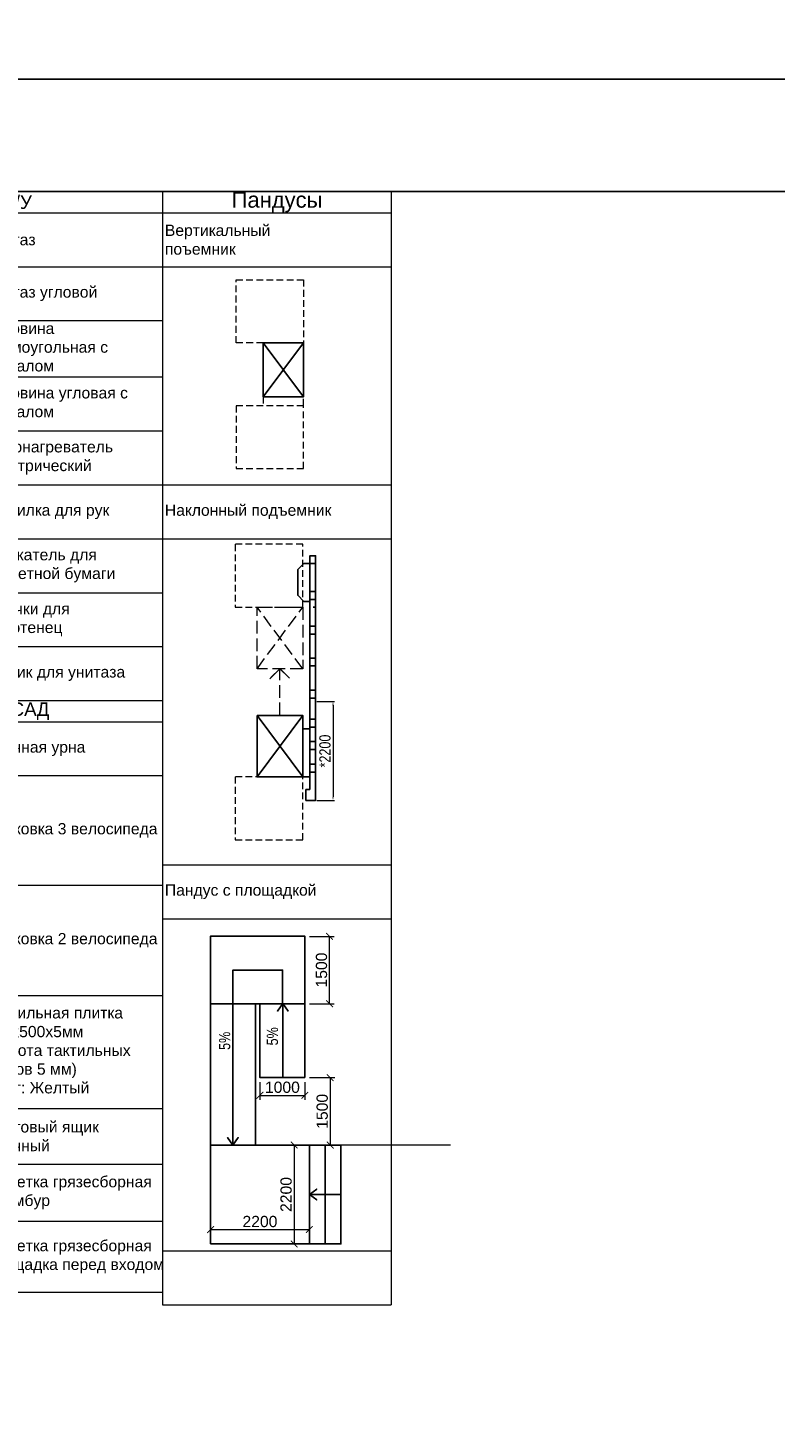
# Model space of a CAD drawing. Header units: millimetres. Extents: x -57464382 to 30606835, y -92609 to 65084.
# Tile 626 of 656: x -43000 to -26379, y -54960 to -23815. Entities that reach past the tile are written whole.
import ezdxf
from ezdxf import colors
from ezdxf.entities.mleader import LeaderData, LeaderLine
from ezdxf.math import Vec2, Vec3

# ---------------------------------------------------------------- set-up
doc = ezdxf.new("R2010")
doc.units = ezdxf.units.MM
for name, pattern in [('( Hidden )', [0.375, 0.25, -0.125]), ('HIDDENX2', [19.05, 12.7, -6.35]), ('Невидимая', [391.222223, 282.222223, -109])]:
    doc.linetypes.add(name, pattern=pattern)
doc.layers.get('0').update_dxf_attribs({"lineweight": 0})
doc.layers.get('Defpoints').update_dxf_attribs({"color": 30})
for name, color, linetype, lineweight in [('03_АР_Возводимые перегородки', 10, 'Continuous', 25), ('07_АР_Размеры перегородки', 250, 'Continuous', 0), ('10_АР_Мебель размеры', 255, 'Continuous', 0), ('17_АР_Текст', 235, 'Continuous', 0)]:
    doc.layers.add(name, color=color, linetype=linetype, lineweight=lineweight)
doc.layers.add('24_АС_МГН', color=10, linetype='Continuous')
doc.styles.add('_ТЕКСТОВЫЙ', font='arial.ttf', dxfattribs={"width": 0.8})
doc.styles.add('_ТЕКСТОВЫЙ АННОТАТИЫНЫЙ', font='arial.ttf', dxfattribs={"width": 0.8})
doc.styles.add('HVAC_AEP', font='arial.ttf')
doc.styles.get("Standard").update_dxf_attribs({"font": 'arial.ttf'})
doc.dimstyles.new('Rosbank', dxfattribs={"dimtxt": 150, "dimasz": 80, "dimexe": 30, "dimexo": 30, "dimgap": 50, "dimtad": 1, "dimdec": 0, "dimrnd": 5, "dimtxsty": 'Standard', "dimcen": 0, "dimclrd": 256, "dimclre": 256, "dimclrt": 256, "dimadec": 0, "dimazin": 0, "dimtfac": 1, "dimtdec": 0, "dimtmove": 0, "dimatfit": 3, "dimfxl": 1, "dimlwd": -1, "dimlwe": -1, "dimarcsym": 0})
doc.dimstyles.new('Standard (100)', dxfattribs={"dimtxt": 250, "dimasz": 150, "dimexe": 100, "dimexo": 50, "dimgap": 20, "dimtad": 1, "dimdec": 0, "dimrnd": 5, "dimtxsty": 'Standard', "dimblk": 'ARCHTICK', "dimcen": 0.09, "dimclrd": 7, "dimclre": 7, "dimclrt": 256, "dimazin": 0, "dimtfac": 1, "dimtdec": 0, "dimtofl": 0, "dimtmove": 1, "dimatfit": 0, "dimfxl": 2, "dimlwd": 0, "dimlwe": 0, "dimarcsym": 0})

# ---------------------------------------------------------------- blocks, each defined once
blk = doc.blocks.new('_Dot')
at = {"color": 0, "linetype": 'ByBlock', "lineweight": -2}
blk.add_line((-0.5, 0), (-1, 0), dxfattribs=at)
at = {"color": 0, "linetype": 'ByBlock', "const_width": 0.5}
blk.add_lwpolyline([(-0.25, 0, 1), (0.25, 0, 1)], format="xyb", close=True, dxfattribs=at)
blk = doc.blocks.new('*T184')
at = {"color": 0, "linetype": 'ByBlock', "lineweight": -2, "transparency": 16777216}
for p, q in [((0, 0), (6500, 0)), ((0, 0), (0, -11322)), ((6500, 0), (6500, -11322)), ((0, -470), (6500, -470)), ((2500, -470), (2500, -11322)), ((0, -1670), (6500, -1670)), ((0, -2870), (6500, -2870)), ((0, -4122), (6500, -4122)), ((0, -5322), (6500, -5322)), ((0, -6522), (6500, -6522)), ((0, -7722), (6500, -7722)), ((0, -8922), (6500, -8922)), ((0, -10122), (6500, -10122)), ((0, -11322), (6500, -11322))]:
    blk.add_line(p, q, dxfattribs=at)
at = {"color": 0, "lineweight": 15, "transparency": 16777216, "style": 'HVAC_AEP'}
for s, insert, char_height, width, attachment_point in [('С/У', (3250, -235), 300, 6497, 5), ('Унитаз', (2550, -1070), 250, 3900, 4), ('Унитаз угловой', (2550, -2270), 250, 3900, 4), ('Раковина прямоугольная с зеркалом', (2550, -3496), 250, 3900, 4), ('Раковина угловая с зеркалом', (2550, -4722), 250, 3900, 4), ('Водонагреватель^Jэлектрический', (2550, -5922), 250, 3900, 4), ('Сушилка для рук', (2550, -7122), 250, 3900, 4), ('Держатель для^Jтуалетной бумаги', (2550, -8322), 250, 3900, 4), ('Крючки для^Jполотенец', (2550, -9522), 250, 3900, 4), ('Ершик для унитаза', (2550, -10722), 250, 3900, 4)]:
    blk.add_mtext(s, dxfattribs=dict(at, insert=insert, char_height=char_height, width=width, attachment_point=attachment_point))
blk = doc.blocks.new('МГН')
at = {"layer": '24_АС_МГН', "color": 240, "linetype": '( Hidden )', "lineweight": 5, "ltscale": 600}
for points in [[(0, -1800), (0, -400), (1501, -400), (1501, -1800), (0, -1800)], [(601, -2000), (601, -1800)], [(1501, -1800), (1501, -2000)], [(1501, -4600), (1501, -3200), (0, -3200), (0, -4600), (1501, -4600)]]:
    blk.add_lwpolyline(points, dxfattribs=at)
at = {"layer": '24_АС_МГН', "color": 240}
blk.add_lwpolyline([(1501, -2000), (601, -3200), (1501, -3200), (1501, -2000), (601, -2000), (1501, -3200), (601, -3200), (601, -2000), (1501, -2000)], dxfattribs=at)
blk = doc.blocks.new('*T190')
at = {"color": 0, "linetype": 'ByBlock', "lineweight": -2, "transparency": 16777216}
for p, q in [((0, 0), (5089, 0)), ((0, 0), (0, -24763)), ((5089, 0), (5089, -24763)), ((0, -470), (5089, -470)), ((0, -1670), (5089, -1670)), ((0, -6522), (5089, -6522)), ((0, -7722), (5089, -7722)), ((0, -14975), (5089, -14975)), ((0, -16175), (5089, -16175)), ((0, -23563), (5089, -23563)), ((0, -24763), (5089, -24763))]:
    blk.add_line(p, q, dxfattribs=at)
at = {"color": 0, "lineweight": 15, "transparency": 16777216, "style": 'HVAC_AEP'}
for s, insert, char_height, width, attachment_point in [('Пандусы', (2545, -235), 350, 5086.26, 5), ('Вертикальный^Jпоъемник', (50, -1070), 250, 4989.26, 4), ('Наклонный подъемник ', (50, -7122), 250, 4989.26, 4), ('Пандус с площадкой', (50, -15575), 250, 4989.26, 4)]:
    blk.add_mtext(s, dxfattribs=dict(at, insert=insert, char_height=char_height, width=width, attachment_point=attachment_point))
blk = doc.blocks.new('*D62')
at = {"layer": '24_АС_МГН', "lineweight": 0, "transparency": 16777216}
for p, q in [((-4300, -315), (-4300, -703)), ((-2100, -315), (-2100, -703)), ((-2180, -673), (-4220, -673))]:
    blk.add_line(p, q, dxfattribs=at)
at = {"layer": '24_АС_МГН', "lineweight": 30, "transparency": 16777216}
for points in [[(-4220, -660), (-4220, -686), (-4300, -673)], [(-2180, -660), (-2180, -686), (-2100, -673)]]:
    blk.add_solid(points, dxfattribs=at)
at = {"layer": 'Defpoints', "color": 0, "lineweight": 30, "transparency": 16777216}
for p in [(-4300, -285), (-2100, -285), (-4300, -673)]:
    blk.add_point(p, dxfattribs=at)
at = {"layer": '24_АС_МГН', "lineweight": 0, "transparency": 16777216, "insert": (-3200, -495), "char_height": 250, "attachment_point": 5, "style": '_ТЕКСТОВЫЙ'}
blk.add_mtext('*2200', dxfattribs=at)
blk = doc.blocks.new('_ArchTick')
at = {"color": 0, "linetype": 'ByBlock', "const_width": 0.15}
blk.add_lwpolyline([(-0.5, -0.5), (0.5, 0.5)], dxfattribs=at)
blk = doc.blocks.new('*D191')
at = {"layer": '03_АР_Возводимые перегородки', "lineweight": 0, "transparency": 16777216}
for p, q in [((-36839, -48665), (-37178, -48665)), ((-37078, -48665), (-37078, -50865)), ((-36839, -50865), (-37178, -50865))]:
    blk.add_line(p, q, dxfattribs=at)
at = {"layer": 'Defpoints', "color": 0, "transparency": 16777216}
for p in [(-36739, -48665), (-37078, -50865), (-36739, -50865)]:
    blk.add_point(p, dxfattribs=at)
at = {"layer": '03_АР_Возводимые перегородки', "lineweight": 0, "transparency": 16777216, "xscale": 150, "yscale": 150, "zscale": 150}
for p, rotation in [((-37078, -48665), 90), ((-37078, -50865), 270)]:
    blk.add_blockref('_ArchTick', p, dxfattribs=dict(at, rotation=rotation))
at = {"layer": '03_АР_Возводимые перегородки', "transparency": 16777216, "insert": (-37256, -49765), "char_height": 250, "attachment_point": 5, "rotation": 90}
blk.add_mtext('2200', dxfattribs=at)
blk = doc.blocks.new('*D192')
at = {"layer": '03_АР_Возводимые перегородки', "lineweight": 0, "transparency": 16777216}
for p, q in [((-38939, -50765), (-38939, -50445)), ((-36739, -50765), (-36739, -50445)), ((-38939, -50545), (-36739, -50545))]:
    blk.add_line(p, q, dxfattribs=at)
at = {"layer": 'Defpoints', "color": 0, "transparency": 16777216}
for p in [(-36739, -50545), (-38939, -50865), (-36739, -50865)]:
    blk.add_point(p, dxfattribs=at)
at = {"layer": '03_АР_Возводимые перегородки', "lineweight": 0, "transparency": 16777216, "xscale": 150, "yscale": 150, "zscale": 150, "rotation": 180}
blk.add_blockref('_ArchTick', (-38939, -50545), dxfattribs=at)
at = {"layer": '03_АР_Возводимые перегородки', "lineweight": 0, "transparency": 16777216, "xscale": 150, "yscale": 150, "zscale": 150}
blk.add_blockref('_ArchTick', (-36739, -50545), dxfattribs=at)
at = {"layer": '03_АР_Возводимые перегородки', "transparency": 16777216, "insert": (-37839, -50367), "char_height": 250, "attachment_point": 5}
blk.add_mtext('2200', dxfattribs=at)
blk = doc.blocks.new('*D193')
at = {"layer": '03_АР_Возводимые перегородки', "lineweight": 0, "transparency": 16777216}
for p, q in [((-36739, -44022), (-36191, -44022)), ((-36291, -45522), (-36291, -44022)), ((-36739, -45522), (-36191, -45522))]:
    blk.add_line(p, q, dxfattribs=at)
at = {"layer": 'Defpoints', "color": 0, "transparency": 16777216}
for p in [(-36839, -44022), (-36291, -44022), (-36839, -45522)]:
    blk.add_point(p, dxfattribs=at)
at = {"layer": '03_АР_Возводимые перегородки', "lineweight": 0, "transparency": 16777216, "xscale": 150, "yscale": 150, "zscale": 150}
for p, rotation in [((-36291, -44022), 90), ((-36291, -45522), 270)]:
    blk.add_blockref('_ArchTick', p, dxfattribs=dict(at, rotation=rotation))
at = {"layer": '03_АР_Возводимые перегородки', "transparency": 16777216, "insert": (-36469, -44772), "char_height": 250, "attachment_point": 5, "rotation": 90}
blk.add_mtext('1500', dxfattribs=at)
blk = doc.blocks.new('*D194')
at = {"layer": '03_АР_Возводимые перегородки', "lineweight": 0, "transparency": 16777216}
for p, q in [((-37839, -47265), (-37839, -47659)), ((-36839, -47265), (-36839, -47659)), ((-37839, -47559), (-36839, -47559))]:
    blk.add_line(p, q, dxfattribs=at)
at = {"layer": 'Defpoints', "color": 0, "transparency": 16777216}
for p in [(-37839, -47165), (-36839, -47165), (-36839, -47559)]:
    blk.add_point(p, dxfattribs=at)
at = {"layer": '03_АР_Возводимые перегородки', "lineweight": 0, "transparency": 16777216, "xscale": 150, "yscale": 150, "zscale": 150, "rotation": 180}
blk.add_blockref('_ArchTick', (-37839, -47559), dxfattribs=at)
at = {"layer": '03_АР_Возводимые перегородки', "lineweight": 0, "transparency": 16777216, "xscale": 150, "yscale": 150, "zscale": 150}
blk.add_blockref('_ArchTick', (-36839, -47559), dxfattribs=at)
at = {"layer": '03_АР_Возводимые перегородки', "transparency": 16777216, "insert": (-37339, -47381), "char_height": 250, "attachment_point": 5}
blk.add_mtext('1000', dxfattribs=at)
blk = doc.blocks.new('*D195')
at = {"layer": '03_АР_Возводимые перегородки', "lineweight": 0, "transparency": 16777216}
for p, q in [((-36739, -47165), (-36175, -47165)), ((-36275, -47165), (-36275, -48665)), ((-33601, -48665), (-36375, -48665))]:
    blk.add_line(p, q, dxfattribs=at)
at = {"layer": 'Defpoints', "color": 0, "transparency": 16777216}
for p in [(-36839, -47165), (-36275, -48665), (-33501, -48665)]:
    blk.add_point(p, dxfattribs=at)
at = {"layer": '03_АР_Возводимые перегородки', "lineweight": 0, "transparency": 16777216, "xscale": 150, "yscale": 150, "zscale": 150}
for p, rotation in [((-36275, -47165), 90), ((-36275, -48665), 270)]:
    blk.add_blockref('_ArchTick', p, dxfattribs=dict(at, rotation=rotation))
at = {"layer": '03_АР_Возводимые перегородки', "transparency": 16777216, "insert": (-36453, -47915), "char_height": 250, "attachment_point": 5, "rotation": 90}
blk.add_mtext('1500', dxfattribs=at)
blk = doc.blocks.new('*T196')
at = {"color": 0, "linetype": 'ByBlock', "lineweight": -2, "transparency": 16777216}
for p, q in [((0, 0), (6500, 0)), ((0, 0), (0, -13160)), ((6500, 0), (6500, -13160)), ((0, -470), (6500, -470)), ((2500, -470), (2500, -13160)), ((0, -1670), (6500, -1670)), ((0, -4106), (6500, -4106)), ((0, -6559), (6500, -6559)), ((0, -9073), (6500, -9073)), ((0, -10313), (6500, -10313)), ((0, -11582), (6500, -11582)), ((0, -13160), (6500, -13160))]:
    blk.add_line(p, q, dxfattribs=at)
at = {"color": 0, "lineweight": 15, "transparency": 16777216, "style": 'HVAC_AEP'}
for s, insert, char_height, width, attachment_point in [('ФАСАД', (3250, -235), 300, 6497, 5), ('Уличная урна', (2550, -1070), 250, 3900, 4), ('Парковка 3 велосипеда ', (2550, -2888), 250, 3900, 4), ('Парковка 2 велосипеда ', (2550, -5333), 250, 3900, 4), ('Тактильная плитка^J500х500х5мм^J(высота тактильных^Jрифов 5 мм)^JЦвет: Желтый', (2550, -7816), 250, 3900, 4), ('Почтовый ящик^JУличный', (2550, -9693), 250, 3900, 4), ('Решетка грязесборная в тамбур', (2550, -10948), 250, 3900, 4), ('Решетка грязесборная^Jплощадка перед входом', (2550, -12371), 250, 3900, 4)]:
    blk.add_mtext(s, dxfattribs=dict(at, insert=insert, char_height=char_height, width=width, attachment_point=attachment_point))
blk = doc.blocks.new('откидная платформа')
at = {"color": 4}
blk.add_lwpolyline([(0, -235), (0, -285), (0, -285), (0, -235)], close=True, dxfattribs=at)
at = {"layer": '24_АС_МГН'}
for p, q in [((-3774, 1017), (-2406, 0)), ((-3774, 0), (-2406, 1017)), ((-3774, 0), (-3774, -160)), ((-2706, 0), (-2706, -160)), ((-4057.4, -69.6), (-4300, -69.6)), ((-4300, -69.6), (-4300, -160)), ((-4057.4, -160), (-4057.4, -69.6)), ((970, -160), (-4057.4, -160))]:
    blk.add_line(p, q, dxfattribs=at)
at = {"layer": '24_АС_МГН', "linetype": 'Невидимая', "lineweight": 5}
for p, q in [((-1368, 1017), (0, 0)), ((-1368, 0), (0, 1017))]:
    blk.add_line(p, q, dxfattribs=at)
at = {"layer": '24_АС_МГН', "color": 240, "linetype": '( Hidden )', "lineweight": 5, "ltscale": 600}
for points in [[(-3774, 1500.7), (-5174, 1500.7), (-5174, 0), (-3774, 0), (-3774, 1500.7)], [(1400, 1500.7), (0, 1500.7), (0, 0), (1400, 0), (1400, 1500.7)]]:
    blk.add_lwpolyline(points, dxfattribs=at)
at = {"layer": '24_АС_МГН'}
for points in [[(-2406, 1017), (-2406, 0), (-3774, 0), (-3774, 1017)], [(-3666.7, -160), (-3490.7, -160), (-3490.7, -285), (-3666.7, -285)], [(-3166.7, -160), (-2990.7, -160), (-2990.7, -285), (-3166.7, -285)], [(-2666.7, -160), (-2490.7, -160), (-2490.7, -285), (-2666.7, -285)], [(-2021.4, -160), (-1845.4, -160), (-1845.4, -285), (-2021.4, -285)], [(-1307.5, -160), (-1131.5, -160), (-1131.5, -285), (-1307.5, -285)], [(-601.3, -160), (-425.3, -160), (-425.3, -285), (-601.3, -285)], [(174.1, -160), (350.1, -160), (350.1, -285), (174.1, -285)], [(970, -160), (1146, -160), (1146, -285), (970, -285)]]:
    blk.add_lwpolyline(points, close=True, dxfattribs=at)
at = {"layer": '24_АС_МГН', "linetype": 'Невидимая', "lineweight": 5}
blk.add_lwpolyline([(0, 1017), (0, 0), (-1368, 0), (-1368, 1017)], close=True, dxfattribs=at)
blk.add_lwpolyline([(-2406, 508.5), (-1368, 508.5), (-1580.1, 296.4), (-1368, 508.5), (-1591.6, 732.1), (-1368, 508.5)], dxfattribs=at)
at = {"layer": '24_АС_МГН'}
for points in [[(130, -160), (130, -25), (265, 110), (835, 110), (970, -25), (970, -285)], [(-4300, -160), (-4300, -285), (970, -285)]]:
    blk.add_lwpolyline(points, dxfattribs=at)
at = {"layer": '24_АС_МГН', "lineweight": 0}
dim = blk.add_linear_dim(base=(-4300, -673.1), p1=(-2100, -285), p2=(-4300, -285), text='*<>', dimstyle='Rosbank', override={"dimtxt": 250, "dimrnd": 1, "dimtxsty": '_ТЕКСТОВЫЙ', "dimlwd": 0, "dimlwe": 0}, dxfattribs=at)
dim.commit()
dim.dimension.update_dxf_attribs({"geometry": '*D62', "text_midpoint": (-3200, -495.4)})

msp = doc.modelspace()

# ---------------------------------------------------------------- linework, layer by layer
at = {"layer": '03_АР_Возводимые перегородки'}
for points in [[(-38939.1, -45521.6), (-38939.1, -44021.6), (-36839.1, -44021.6), (-36839.1, -45521.6)], [(-37939.1, -48664.6), (-38939.1, -48664.6), (-38939.1, -45521.6), (-37939.1, -45521.6)], [(-36839.1, -47164.6), (-37839.1, -47164.6), (-37839.1, -45521.6), (-36839.1, -45521.6)], [(-38939.1, -50864.6), (-38939.1, -48664.6), (-36739.1, -48664.6), (-36739.1, -50864.6)], [(-36739.1, -50864.6), (-36739.1, -48664.6), (-36389.1, -48664.6), (-36389.1, -50864.6)], [(-36389.1, -50864.6), (-36389.1, -48664.6), (-36039.1, -48664.6), (-36039.1, -50864.6)]]:
    msp.add_lwpolyline(points, close=True, dxfattribs=at)
for points in [[(-37334.1, -45521.6), (-37334.1, -44771.6), (-38439.1, -44771.6), (-38439.1, -45521.6)], [(-38439.1, -45521.6), (-38439.1, -48664.6), (-38319.9, -48500.3), (-38439.1, -48664.6), (-38558.4, -48500.3), (-38439.1, -48664.6)], [(-37332.4, -47164.6), (-37332.4, -45519.3), (-37451.6, -45683.6), (-37332.4, -45519.3), (-37213.2, -45683.6), (-37332.4, -45519.3)], [(-36039.1, -49764.6), (-36739.1, -49764.6), (-36574.8, -49883.9), (-36739.1, -49764.6), (-36574.8, -49645.4), (-36739.1, -49764.6)]]:
    msp.add_lwpolyline(points, dxfattribs=at)
at = {"layer": 'Defpoints', "color": 1}
msp.add_lwpolyline([(-158394.8, -24951.8), (39622.9, -24951.8), (39622.9, -57789.5), (-158394.8, -57789.5)], close=True, dxfattribs=at)
at = {"layer": 'Defpoints'}
msp.add_lwpolyline([(39622.9, -27455.1), (-153407.1, -27455.1)], dxfattribs=at)

# ---------------------------------------------------------------- block references
for name, p in [('*T184', (-46504.5, -27455.1)), ('*T190', (-40004.5, -27455.1)), ('*T196', (-46504.5, -38777.5))]:
    msp.add_blockref(name, p)
at = {"color": 2, "lineweight": 50, "rotation": 90}
msp.add_blockref('откидная платформа', (-36886.4, -36699.6), dxfattribs=at)
at = {"layer": '24_АС_МГН', "xscale": -1, "rotation": 180}
msp.add_blockref('МГН', (-38368.9, -34017.8), dxfattribs=at)

# ---------------------------------------------------------------- dimensions: what is measured, and where the dimension line sits
at = {"layer": '03_АР_Возводимые перегородки'}
for base, p1, p2, angle, picture, middle in [((-36290.9, -44021.6), (-36839.1, -45521.6), (-36839.1, -44021.6), 90, '*D193', (-36468.6, -44771.6)), ((-36275.3, -48664.6), (-36839.1, -47164.6), (-33501, -48664.6), 90, '*D195', (-36452.9, -47914.6)), ((-37078.1, -50864.6), (-36739.1, -48664.6), (-36739.1, -50864.6), 90, '*D191', (-37255.8, -49764.6)), ((-36739.1, -50544.6), (-38939.1, -50864.6), (-36739.1, -50864.6), 180, '*D192', (-37839.1, -50366.9))]:
    dim = msp.add_linear_dim(base=base, p1=p1, p2=p2, angle=angle, dimstyle='Standard (100)', override={"dimclrd": 256, "dimclre": 256}, dxfattribs=at)
    dim.commit()
    dim.dimension.update_dxf_attribs({"geometry": picture, "text_midpoint": middle})
dim = msp.add_linear_dim(base=(-36839.1, -47558.9), p1=(-37839.1, -47164.6), p2=(-36839.1, -47164.6), dimstyle='Standard (100)', override={"dimclrd": 256, "dimclre": 256}, dxfattribs=at)
dim.commit()
dim.dimension.update_dxf_attribs({"geometry": '*D194', "text_midpoint": (-37339.1, -47381.2)})

# ---------------------------------------------------------------- leaders
at = {"color": 162, "linetype": 'HIDDENX2', "lineweight": 30, "ltscale": 15, "true_color": 0x002eb8}
ml = msp.add_multileader_mtext('Standard', dxfattribs=at)
ml.set_content('\\pxi-3,l4,t4;Модуль Тип 1.1', color=(0, 46, 184), style='_ТЕКСТОВЫЙ')
ml.set_leader_properties(lineweight=0)
ml.set_arrow_properties(name='DOT')
ml.build(insert=Vec2(0, 0))
ml.multileader.update_dxf_attribs({"text_left_attachment_type": 6, "text_right_attachment_type": 6, "dogleg_length": 0.36, "arrow_head_size": 50, "scale": 100})
ctx = ml.context
ctx.base_point, ctx.scale, ctx.char_height, ctx.arrow_head_size, ctx.landing_gap_size, ctx.plane_origin = Vec3(65996.7, -36931.4), 100, 250, 50, 100, Vec3(52171.1, -31780.7)
ctx.left_attachment, ctx.right_attachment, ctx.text_align_type, ctx.attachment_type = 6, 6, 1, 2
notes = []
notes.append((ctx, [(0, (0, 0, 0), (0, 0), (1, 0), 1, [])]))
ctx.mtext.insert, ctx.mtext.width, ctx.mtext.defined_height, ctx.mtext.alignment, ctx.mtext.flow_direction = Vec3(67071.2, -36607.9), 6846.369, 600.4, 2, 5
ml = msp.add_multileader_mtext('Standard', dxfattribs=at)
ml.set_content('\\pxi-3,l4,t4;Модуль Тип 1.2', color=(0, 46, 184), style='_ТЕКСТОВЫЙ')
ml.set_leader_properties(lineweight=0)
ml.set_arrow_properties(name='DOT')
ml.build(insert=Vec2(0, 0))
ml.multileader.update_dxf_attribs({"text_left_attachment_type": 6, "text_right_attachment_type": 6, "dogleg_length": 0.36, "arrow_head_size": 50, "scale": 100})
ctx = ml.context
ctx.base_point, ctx.scale, ctx.char_height, ctx.arrow_head_size, ctx.landing_gap_size, ctx.plane_origin = Vec3(65992.3, -39013.3), 100, 250, 50, 100, Vec3(52166.7, -33862.6)
ctx.left_attachment, ctx.right_attachment, ctx.text_align_type, ctx.attachment_type = 6, 6, 1, 2
notes.append((ctx, [(0, (0, 0, 0), (0, 0), (1, 0), 1, [])]))
ctx.mtext.insert, ctx.mtext.width, ctx.mtext.defined_height, ctx.mtext.alignment, ctx.mtext.flow_direction = Vec3(67085.1, -38689.8), 6846.369, 600.4, 2, 5
at = {"layer": '07_АР_Размеры перегородки', "lineweight": 18}
ml = msp.add_multileader_mtext('Standard', dxfattribs=at)
ml.set_content('{\\LРазвертка  1 - 4}', color=256, style='_ТЕКСТОВЫЙ АННОТАТИЫНЫЙ')
ml.set_leader_properties(lineweight=0)
ml.build(insert=Vec2(0, 0))
ml.multileader.update_dxf_attribs({"text_left_attachment_type": 6, "text_right_attachment_type": 6, "dogleg_length": 11.7, "arrow_head_size": 100, "scale": 100})
ctx = ml.context
ctx.base_point, ctx.scale, ctx.char_height, ctx.arrow_head_size, ctx.landing_gap_size, ctx.plane_origin = Vec3(173952.8, -48813), 100, 250, 100, 100, Vec3(147297.2, -44587.9)
ctx.left_attachment, ctx.right_attachment, ctx.text_align_type = 6, 6, 2
notes.append((ctx, [(0, (0, 0, 0), (0, 0), (1, 0), 1, [])]))
ctx.mtext.insert, ctx.mtext.width, ctx.mtext.alignment, ctx.mtext.flow_direction = Vec3(176469.5, -48429.7), 576408.517, 3, 5
ml = msp.add_multileader_mtext('Standard', dxfattribs=at)
ml.set_content('{\\LРазвертка  5 - 8}', color=256, style='_ТЕКСТОВЫЙ АННОТАТИЫНЫЙ')
ml.set_leader_properties(lineweight=0)
ml.build(insert=Vec2(0, 0))
ml.multileader.update_dxf_attribs({"text_left_attachment_type": 6, "text_right_attachment_type": 6, "dogleg_length": 11.7, "arrow_head_size": 100, "scale": 100})
ctx = ml.context
ctx.base_point, ctx.scale, ctx.char_height, ctx.arrow_head_size, ctx.landing_gap_size, ctx.plane_origin = Vec3(186285.6, -48881.1), 100, 250, 100, 100, Vec3(159630, -44656)
ctx.left_attachment, ctx.right_attachment, ctx.text_align_type = 6, 6, 2
notes.append((ctx, [(0, (0, 0, 0), (0, 0), (1, 0), 1, [])]))
ctx.mtext.insert, ctx.mtext.width, ctx.mtext.alignment, ctx.mtext.flow_direction = Vec3(188803.7, -48497.8), 576408.517, 3, 5
ml = msp.add_multileader_mtext('Standard', dxfattribs=at)
ml.set_content('{\\LРазвертка  9 - 12}', color=256, style='_ТЕКСТОВЫЙ АННОТАТИЫНЫЙ')
ml.set_leader_properties(lineweight=0)
ml.build(insert=Vec2(0, 0))
ml.multileader.update_dxf_attribs({"text_left_attachment_type": 6, "text_right_attachment_type": 6, "dogleg_length": 11.7, "arrow_head_size": 100, "scale": 100})
ctx = ml.context
ctx.base_point, ctx.scale, ctx.char_height, ctx.arrow_head_size, ctx.landing_gap_size, ctx.plane_origin = Vec3(204505.9, -48881.1), 100, 250, 100, 100, Vec3(172578, -44656)
ctx.left_attachment, ctx.right_attachment, ctx.text_align_type = 6, 6, 2
notes.append((ctx, [(0, (0, 0, 0), (0, 0), (1, 0), 1, [])]))
ctx.mtext.insert, ctx.mtext.width, ctx.mtext.alignment, ctx.mtext.flow_direction = Vec3(207207.6, -48497.8), 576408.517, 3, 5
at = {"layer": '10_АР_Мебель размеры', "color": 10}
ml = msp.add_multileader_mtext('Standard', dxfattribs=at)
ml.set_content('5%', color=10, style='_ТЕКСТОВЫЙ')
ml.set_leader_properties(lineweight=0)
ml.set_arrow_properties(name='DOT')
ml.build(insert=Vec2(0, 0))
ml.multileader.update_dxf_attribs({"text_left_attachment_type": 6, "text_right_attachment_type": 6, "dogleg_length": 0.36, "arrow_head_size": 50, "scale": 100})
ctx = ml.context
ctx.base_point, ctx.scale, ctx.char_height, ctx.arrow_head_size, ctx.landing_gap_size, ctx.plane_origin, ctx.plane_x_axis, ctx.plane_y_axis = Vec3(-38450.5, -46648.4), 100, 250, 50, 100, Vec3(-43469.7, -36575.3), Vec3(0, 1), Vec3(-1, 0)
ctx.left_attachment, ctx.right_attachment, ctx.attachment_type = 6, 6, 2
notes.append((ctx, [(0, (0, 0, 0), (0, 0), (1, 0), 1, [])]))
ctx.mtext.insert, ctx.mtext.text_direction, ctx.mtext.rotation, ctx.mtext.width, ctx.mtext.defined_height, ctx.mtext.flow_direction = Vec3(-38750.5, -46548.4), Vec3(0, 1), 1.5707963, 525.565, 310.2, 5
ml = msp.add_multileader_mtext('Standard', dxfattribs=at)
ml.set_content('5%', color=10, style='_ТЕКСТОВЫЙ')
ml.set_leader_properties(lineweight=0)
ml.set_arrow_properties(name='DOT')
ml.build(insert=Vec2(0, 0))
ml.multileader.update_dxf_attribs({"text_left_attachment_type": 6, "text_right_attachment_type": 6, "dogleg_length": 0.36, "arrow_head_size": 50, "scale": 100})
ctx = ml.context
ctx.base_point, ctx.scale, ctx.char_height, ctx.arrow_head_size, ctx.landing_gap_size, ctx.plane_origin, ctx.plane_x_axis, ctx.plane_y_axis = Vec3(-37386.6, -46548), 100, 250, 50, 100, Vec3(-42405.8, -36474.9), Vec3(0, 1), Vec3(-1, 0)
ctx.left_attachment, ctx.right_attachment, ctx.attachment_type = 6, 6, 2
notes.append((ctx, [(0, (0, 0, 0), (0, 0), (1, 0), 1, [])]))
ctx.mtext.insert, ctx.mtext.text_direction, ctx.mtext.rotation, ctx.mtext.width, ctx.mtext.defined_height, ctx.mtext.flow_direction = Vec3(-37686.6, -46448), Vec3(0, 1), 1.5707963, 525.565, 310.2, 5
at = {"layer": '17_АР_Текст', "lineweight": 18}
ml = msp.add_multileader_mtext('Standard', dxfattribs=at)
ml.set_content('ЦСУ оборудование:\\PМонитор 23,8"\\PСистемный блок (с комплектующими)\\PИсточник бесперебойного питания\\PМышь, клавиатура\\PWeb-камера\\PМФУ лазерный', color=256, style='_ТЕКСТОВЫЙ')
ml.set_leader_properties(lineweight=0)
ml.set_arrow_properties(name='DOT')
ml.build(insert=Vec2(0, 0))
ml.multileader.update_dxf_attribs({"text_left_attachment_type": 6, "text_right_attachment_type": 6, "dogleg_length": 0.36, "arrow_head_size": 50, "scale": 100})
ctx = ml.context
ctx.base_point, ctx.scale, ctx.char_height, ctx.arrow_head_size, ctx.landing_gap_size, ctx.plane_origin = Vec3(-74068.3, -45779.6), 100, 200, 50, 100, Vec3(-68828.3, -40627.4)
ctx.left_attachment, ctx.right_attachment, ctx.attachment_type = 6, 6, 2
notes.append((ctx, [(1, (1, 1, 0), (-74104.3, -45779.6), (1, 0), 36, [(0, [(-74104.3, -44789.7)], 0, [])])]))
ctx.mtext.insert, ctx.mtext.width, ctx.mtext.defined_height, ctx.mtext.flow_direction = Vec3(-73968.3, -45524.1), 5220.324, 815.5, 5
ml = msp.add_multileader_mtext('Standard', dxfattribs=at)
ml.set_content('ЦСУ оборудование:\\PМонитор 23,8"\\PСистемный блок (с комплектующими)\\PИсточник бесперебойного питания\\PМышь, клавиатура\\PWeb-камера\\PМФУ лазерный', color=256, style='_ТЕКСТОВЫЙ')
ml.set_leader_properties(lineweight=0)
ml.set_arrow_properties(name='DOT')
ml.build(insert=Vec2(0, 0))
ml.multileader.update_dxf_attribs({"text_left_attachment_type": 6, "text_right_attachment_type": 6, "dogleg_length": 0.36, "arrow_head_size": 50, "scale": 100})
ctx = ml.context
ctx.base_point, ctx.scale, ctx.char_height, ctx.arrow_head_size, ctx.landing_gap_size, ctx.plane_origin = Vec3(-74068.3, -49557), 100, 200, 50, 100, Vec3(-68828.3, -44334.1)
ctx.left_attachment, ctx.right_attachment, ctx.attachment_type = 6, 6, 2
notes.append((ctx, [(1, (1, 1, 0), (-74104.3, -49557), (1, 0), 36, [(0, [(-74104.3, -48496.4)], 0, [])])]))
ctx.mtext.insert, ctx.mtext.width, ctx.mtext.defined_height, ctx.mtext.flow_direction = Vec3(-73968.3, -49301.5), 5220.324, 815.5, 5
for ctx, leaders in notes:
    for number, flags, end, landing, length, lines in leaders:
        leader = LeaderData()
        leader.index, (leader.has_last_leader_line, leader.has_dogleg_vector, leader.attachment_direction) = number, flags
        leader.last_leader_point, leader.dogleg_vector, leader.dogleg_length = Vec3(end), Vec3(landing), length
        for number, points, colour, breaks in lines:
            line = LeaderLine()
            line.index, line.vertices, line.color, line.breaks = number, Vec3.list(points), colors.encode_raw_color(colour), breaks
            leader.lines.append(line)
        ctx.leaders.append(leader)

doc.saveas('drawing.dxf')
